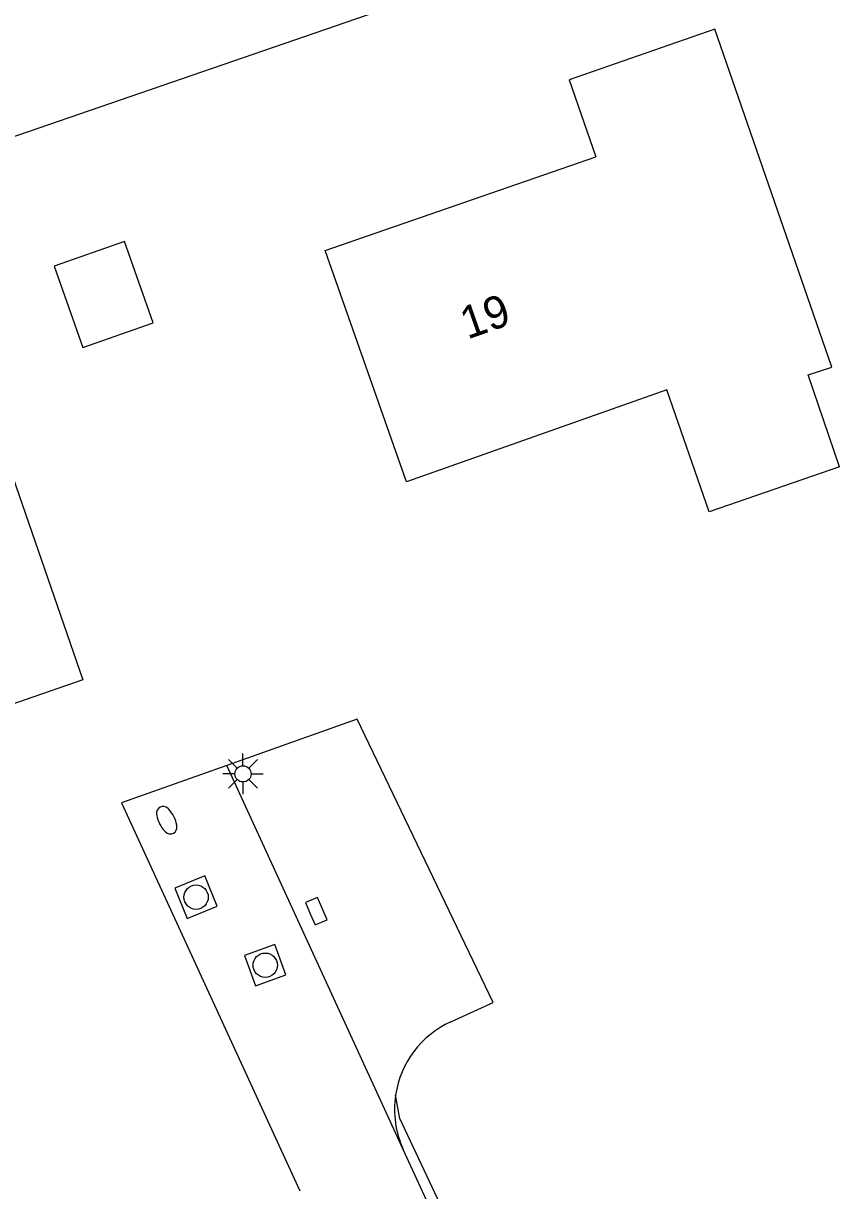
# Model space of a CAD drawing. Extents: x 128999 to 131010, y 395498 to 399007.
# Drawn here: x 130849.31 to 130874.46, y 395547.75 to 395583.69 of the extents above; entities that cross this region are included whole.
import ezdxf

# ---------------------------------------------------------------- set-up
doc = ezdxf.new("R2010")
doc.units = 0
for name, color, linetype in [('gg-afsc-hekwerk', 7, 'Continuous'), ('gg-afsc-muur', 7, 'Continuous'), ('gg-anno-huisnummerreeks BGT', 7, 'Continuous'), ('gg-bbg-gedigitaliseerde bebouwing', 7, 'Continuous'), ('gg-bbg-gedigitaliseerde bijgebouw', 7, 'Continuous'), ('gg-bbg-hoofdgebouw', 7, 'Continuous'), ('gg-knt-verharding', 7, 'Continuous'), ('gt-grn-weggrens', 7, 'Continuous'), ('gt-symb-brandkraan', 7, 'Continuous'), ('gt-symb-kolk', 7, 'Continuous'), ('gt-symb-lichtmast', 7, 'Continuous'), ('gt-symb-rioolschacht', 7, 'Continuous')]:
    doc.layers.add(name, color=color, linetype=linetype)

# ---------------------------------------------------------------- blocks, each defined once
blk = doc.blocks.new('gt0-RS')
at = {"layer": 'gt-symb-rioolschacht'}
blk.add_lwpolyline([(-0.5, -0.5), (0.5, -0.5), (0.5, 0.5), (-0.5, 0.5)], close=True, dxfattribs=at)
blk.add_circle((0, 0), 0.375, dxfattribs=at)
blk = doc.blocks.new('gt0-KOLK')
at = {"layer": 'gt-symb-kolk'}
blk.add_lwpolyline([(0, 0), (0.375, 0), (0.375, 0.4), (-0.375, 0.4), (-0.375, 0), (0, 0)], dxfattribs=at)
blk = doc.blocks.new('gt0-BR')
at = {"layer": 'gt-symb-brandkraan'}
for centre, radius, start, end in [((-0.244, 0), 0.206, 107.5669, 252.4331), ((0.599, -2.664), 3, 106.892, 107.5669), ((0, -0.691), 0.938, 73.108, 106.892), ((-0.599, -2.664), 3, 72.4331, 73.108), ((0.244, 0), 0.206, 287.567, 72.4331), ((0.599, 2.664), 3, 252.4331, 253.108), ((0, 0.691), 0.938, 253.108, 286.8921), ((-0.599, 2.664), 3, 286.8921, 287.567)]:
    blk.add_arc(centre, radius, start, end, dxfattribs=at)
blk = doc.blocks.new('gt0-LMAST')
at = {"layer": 'gt-symb-lichtmast'}
for p, q in [((-0.182, 0.173), (-0.447, 0.438)), ((-0.005, 0.246), (-0.005, 0.621)), ((0.172, 0.173), (0.437, 0.438)), ((-0.255, -0.004), (-0.63, -0.004)), ((-0.182, -0.181), (-0.447, -0.446)), ((-0.005, -0.254), (-0.005, -0.629)), ((0.437, -0.446), (0.172, -0.181)), ((0.245, -0.004), (0.62, -0.004))]:
    blk.add_line(p, q, dxfattribs=at)
blk.add_circle((-0.005, -0.004), 0.25, dxfattribs=at)

msp = doc.modelspace()

# ---------------------------------------------------------------- linework, layer by layer
at = {"layer": 'gg-afsc-hekwerk'}
msp.add_line((130846.971, 395579.507), (130869.253, 395587.174), dxfattribs=at)
at = {"layer": 'gg-afsc-muur'}
msp.add_lwpolyline([(130867.033, 395542.739), (130864.807, 395541.691), (130860.91, 395549.967), (130860.776, 395550.692)], dxfattribs=at)
at = {"layer": 'gg-bbg-gedigitaliseerde bebouwing'}
msp.add_line((130858.61, 395576.693), (130866.94, 395579.583), dxfattribs=at)
for points in [[(130871.43, 395581.14), (130870.61, 395583.509), (130866.119, 395581.954), (130866.94, 395579.583)], [(130874.455, 395570.034), (130873.484, 395572.864), (130874.21, 395573.11), (130871.43, 395581.14)]]:
    msp.add_lwpolyline(points, dxfattribs=at)
at = {"layer": 'gg-bbg-gedigitaliseerde bijgebouw'}
msp.add_lwpolyline([(130851.141, 395573.706), (130853.305, 395574.467), (130852.423, 395576.976), (130850.259, 395576.215), (130851.141, 395573.706)], dxfattribs=at)
at = {"layer": 'gg-bbg-hoofdgebouw'}
for points in [[(130874.455, 395570.034), (130870.432, 395568.654), (130869.13, 395572.402), (130861.112, 395569.573), (130858.61, 395576.693)], [(130848.686, 395570.575), (130851.144, 395563.48), (130839.35, 395559.388), (130840.972, 395554.686)]]:
    msp.add_lwpolyline(points, dxfattribs=at)
at = {"layer": 'gg-knt-verharding'}
msp.add_line((130869.823, 395529.943), (130861.008, 395549.02), dxfattribs=at)
for points in [[(130862.476, 395552.947), (130863.783, 395553.544), (130859.59, 395562.268), (130855.573, 395560.839)], [(130855.573, 395560.839), (130852.336, 395559.687), (130857.83, 395547.741)]]:
    msp.add_lwpolyline(points, dxfattribs=at)
for centre, radius, start, end in [((130863.711, 395550.248), 2.969, 114.5873, 171.3889), ((130863.725, 395550.249), 2.982, 171.4611, 204.3383)]:
    msp.add_arc(centre, radius, start, end, dxfattribs=at)
at = {"layer": 'gt-grn-weggrens'}
msp.add_line((130861.008, 395549.02), (130855.573, 395560.839), dxfattribs=at)

# ---------------------------------------------------------------- block references
at = {"layer": 'gt-symb-brandkraan', "rotation": -63.20443508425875}
msp.add_blockref('gt0-BR', (130853.728, 395559.155), dxfattribs=at)
at = {"layer": 'gt-symb-kolk', "rotation": -66.92177859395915}
msp.add_blockref('gt0-KOLK', (130858.149, 395556.275), dxfattribs=at)
at = {"layer": 'gt-symb-lichtmast'}
msp.add_blockref('gt0-LMAST', (130856.08, 395560.586), dxfattribs=at)
at = {"layer": 'gt-symb-rioolschacht'}
for p, rotation in [((130854.631, 395556.786), 112.33338843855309), ((130856.76, 395554.691), -70.1881881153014)]:
    msp.add_blockref('gt0-RS', p, dxfattribs=dict(at, rotation=rotation))

# ---------------------------------------------------------------- texts
at = {"layer": 'gg-anno-huisnummerreeks BGT'}
msp.add_text('19', height=1, rotation=19.4, dxfattribs=at).set_placement((130862.989, 395573.953))

doc.saveas('drawing.dxf')
